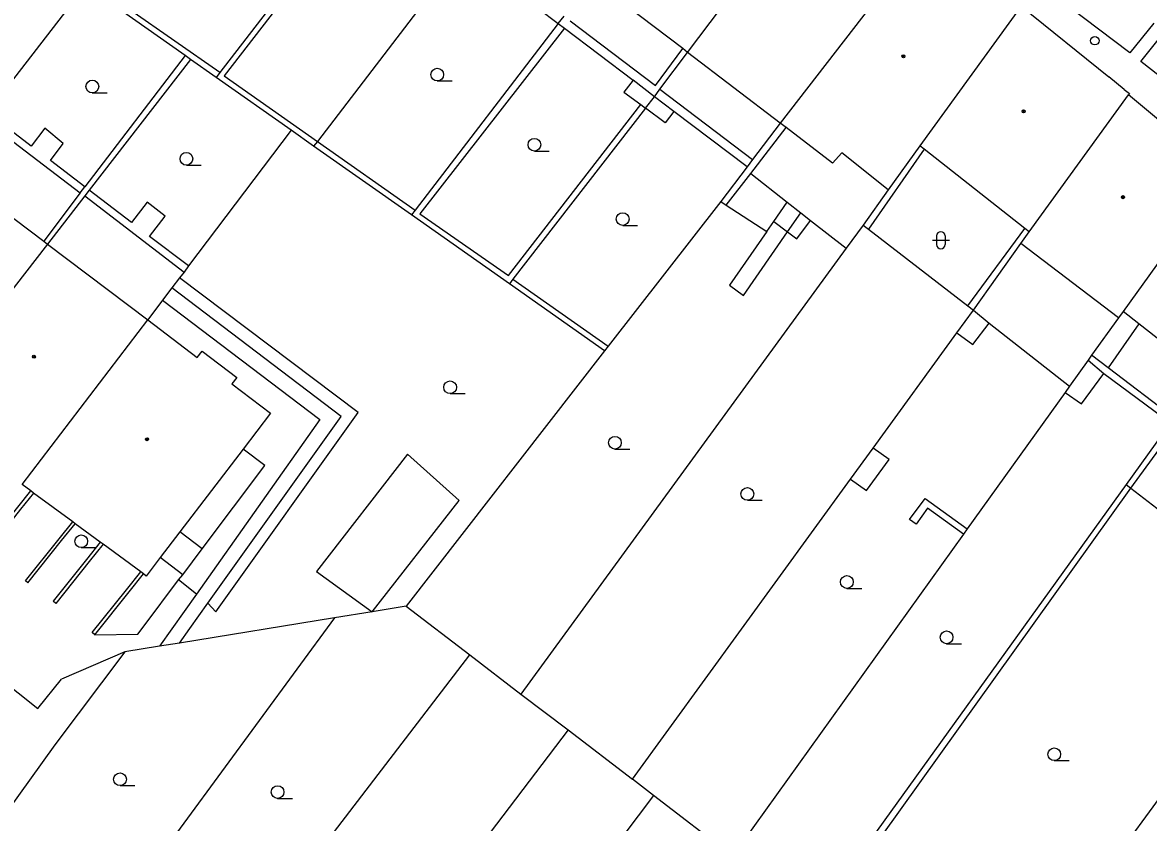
# Model space of a CAD drawing. Extents: x -595546 to -593986, y -1160845 to -1159202.
# Drawn here: x -595188.5 to -595122.2, y -1160700.3 to -1160653.2 of the extents above; entities that cross this region are included whole.
import ezdxf

# ---------------------------------------------------------------- set-up
doc = ezdxf.new("R2010")
doc.units = 0
for name, color, linetype in [('DOP - kresba z DSPS bez souradnic', 7, 'Continuous'), ('DOP - rozhrani ploch obecne', 7, 'Continuous'), ('Level 28', 7, 'Continuous'), ('Level 36', 7, 'Continuous'), ('Level 39', 7, 'Continuous'), ('TM - budovy zdene_ betonove - VP', 7, 'Continuous'), ('TM - chodniky - VP', 7, 'Continuous'), ('TM - letecke snimky - pomocna linie', 7, 'Continuous'), ('TM - podezdivka plotu - VP', 7, 'Continuous'), ('TM - rozhrani ploch obecne - VP', 7, 'Continuous'), ('TM - vstup do budovy - zdene_ betonove', 7, 'Continuous'), ('TM - zed operna - VP', 7, 'Continuous')]:
    doc.layers.add(name, color=color, linetype=linetype)

msp = doc.modelspace()

# ---------------------------------------------------------------- linework, layer by layer
at = {"layer": 'DOP - kresba z DSPS bez souradnic'}
for points in [[(-595168.05, -1160645.31), (-595176.58, -1160656.37)], [(-595176.85, -1160656.17), (-595182.14, -1160652.47)], [(-595156.21, -1160653.12), (-595151.19, -1160656.94)], [(-595156.55, -1160653.55), (-595165.06, -1160664.5)], [(-595178.89, -1160655.17), (-595184.79, -1160662.9)], [(-595151.19, -1160656.94), (-595149.58, -1160654.76)], [(-595176.58, -1160656.37), (-595171.1, -1160660.23)], [(-595151.24, -1160657.59), (-595152.51, -1160656.62)], [(-595150.93, -1160657.14), (-595145.47, -1160661.29)], [(-595150.1, -1160658.46), (-595151.24, -1160657.59)], [(-595187.95, -1160660.5), (-595190.54, -1160658.52)], [(-595159.85, -1160668.13), (-595152.05, -1160658.05)], [(-595150.62, -1160659.14), (-595151.77, -1160658.26)], [(-595150.1, -1160658.46), (-595150.62, -1160659.14)], [(-595145.8, -1160661.73), (-595150.1, -1160658.46)], [(-595190.81, -1160658.88), (-595185.06, -1160663.26)], [(-595187.14, -1160659.44), (-595187.95, -1160660.5)], [(-595186.06, -1160660.35), (-595187.14, -1160659.44)], [(-595145.58, -1160662.12), (-595143.5, -1160659.41)], [(-595186.82, -1160661.35), (-595186.06, -1160660.35)], [(-595171.1, -1160660.23), (-595165.34, -1160664.28)], [(-595135.37, -1160660.69), (-595138.64, -1160665.4)], [(-595184.79, -1160662.9), (-595186.82, -1160661.35)], [(-595147.02, -1160663.99), (-595145.58, -1160662.12)], [(-595145.58, -1160662.12), (-595143.43, -1160663.8)], [(-595185.06, -1160663.26), (-595187.21, -1160666.11)], [(-595182.04, -1160665.01), (-595184.53, -1160663.1)], [(-595184.79, -1160663.44), (-595178.95, -1160667.92)], [(-595181.12, -1160663.81), (-595182.04, -1160665.01)], [(-595180.07, -1160664.62), (-595181.12, -1160663.81)], [(-595143.43, -1160663.8), (-595142.63, -1160664.44)], [(-595165.06, -1160664.5), (-595159.85, -1160668.13)], [(-595142.63, -1160664.44), (-595142.06, -1160664.88)], [(-595180.98, -1160665.82), (-595180.07, -1160664.62)], [(-595178.69, -1160667.56), (-595180.98, -1160665.82)], [(-595132.79, -1160669.92), (-595129.44, -1160665.35)], [(-595159.58, -1160668.34), (-595153.98, -1160672.28)], [(-595169.69, -1160676.43), (-595179.66, -1160668.85)], [(-595180.21, -1160669.58), (-595170.96, -1160676.61)], [(-595132.47, -1160670.17), (-595131.55, -1160670.94)], [(-595122.73, -1160670.97), (-595124.53, -1160673.56)], [(-595125.72, -1160673.11), (-595124.78, -1160673.9)], [(-595124.53, -1160673.56), (-595125.51, -1160672.82)], [(-595120.66, -1160676.51), (-595124.53, -1160673.56)], [(-595177.54, -1160687.43), (-595169.69, -1160676.43)], [(-595170.96, -1160676.61), (-595178.22, -1160686.9)], [(-595174.19, -1160679.31), (-595175.47, -1160678.36)], [(-595137.43, -1160678.97), (-595138.37, -1160678.29)], [(-595123.2, -1160680.65), (-595121.56, -1160678.39)], [(-595138.77, -1160680.8), (-595137.43, -1160678.97)], [(-595177.88, -1160684.22), (-595174.19, -1160679.31)], [(-595139.7, -1160680.12), (-595138.77, -1160680.8)], [(-595141.32, -1160705.97), (-595123.2, -1160680.65)], [(-595136.23, -1160682.5), (-595135.31, -1160681.27)], [(-595135.17, -1160681.84), (-595135.84, -1160682.77)], [(-595135.31, -1160681.27), (-595132.83, -1160683.05)], [(-595133.05, -1160683.36), (-595135.17, -1160681.84)], [(-595135.84, -1160682.77), (-595136.23, -1160682.5)], [(-595177.88, -1160684.22), (-595179.19, -1160683.22)], [(-595179.03, -1160685.75), (-595177.88, -1160684.22)], [(-595179.03, -1160685.75), (-595180.35, -1160684.74)], [(-595179.27, -1160686.06), (-595179.03, -1160685.75)], [(-595181.67, -1160689.25), (-595181.3, -1160688.76), (-595179.27, -1160686.06)], [(-595178.22, -1160686.9), (-595179.27, -1160686.06)]]:
    msp.add_lwpolyline(points, dxfattribs=at)
at = {"layer": 'DOP - rozhrani ploch obecne'}
for points in [[(-595168.33, -1160645.1), (-595176.85, -1160656.17)], [(-595162.76, -1160649.34), (-595171.1, -1160660.23)], [(-595160.51, -1160650.54), (-595156.91, -1160653.28)], [(-595184.8, -1160651.08), (-595190.54, -1160658.52)], [(-595178.89, -1160655.17), (-595182.72, -1160652.47)], [(-595156.91, -1160653.28), (-595165.34, -1160664.28)], [(-595156.91, -1160653.28), (-595156.57, -1160652.85)], [(-595156.91, -1160653.28), (-595156.55, -1160653.55)], [(-595156.55, -1160653.55), (-595152.51, -1160656.62)], [(-595178.56, -1160655.4), (-595178.89, -1160655.17)], [(-595150.93, -1160657.14), (-595149.3, -1160654.98)], [(-595178.56, -1160655.4), (-595184.53, -1160663.1)], [(-595177.06, -1160656.45), (-595178.56, -1160655.4)], [(-595176.85, -1160656.17), (-595177.06, -1160656.45)], [(-595172.64, -1160659.57), (-595177.06, -1160656.45)], [(-595152.51, -1160656.62), (-595153.05, -1160657.33)], [(-595151.24, -1160657.59), (-595150.93, -1160657.14)], [(-595153.05, -1160657.33), (-595152.05, -1160658.05)], [(-595151.77, -1160658.26), (-595151.24, -1160657.59)], [(-595151.77, -1160658.26), (-595159.58, -1160668.34)], [(-595152.05, -1160658.05), (-595151.77, -1160658.26)], [(-595143.84, -1160659.15), (-595145.47, -1160661.29)], [(-595172.64, -1160659.57), (-595178.69, -1160667.56)], [(-595171.32, -1160660.5), (-595172.64, -1160659.57)], [(-595171.1, -1160660.23), (-595171.32, -1160660.5)], [(-595165.55, -1160664.56), (-595171.32, -1160660.5)], [(-595145.47, -1160661.29), (-595145.8, -1160661.73)], [(-595145.8, -1160661.73), (-595147.35, -1160663.77)], [(-595184.53, -1160663.1), (-595184.79, -1160663.44)], [(-595137.48, -1160663.08), (-595138.96, -1160665.15)], [(-595184.79, -1160663.44), (-595186.99, -1160666.27)], [(-595147.35, -1160663.77), (-595153.98, -1160672.28)], [(-595147.35, -1160663.77), (-595147.02, -1160663.99)], [(-595165.34, -1160664.28), (-595165.55, -1160664.56)], [(-595159.79, -1160668.62), (-595165.55, -1160664.56)], [(-595147.02, -1160663.99), (-595144.64, -1160665.54)], [(-595144.64, -1160665.54), (-595144.23, -1160664.95)], [(-595144.23, -1160664.95), (-595143.41, -1160665.56)], [(-595142.87, -1160665.96), (-595142.06, -1160664.88)], [(-595142.06, -1160664.88), (-595139.96, -1160666.52)], [(-595138.96, -1160665.15), (-595139.96, -1160666.52)], [(-595138.96, -1160665.15), (-595138.64, -1160665.4)], [(-595143.41, -1160665.56), (-595142.87, -1160665.96)], [(-595138.64, -1160665.4), (-595132.79, -1160669.92)], [(-595139.96, -1160666.52), (-595159.11, -1160692.78)], [(-595132.47, -1160670.17), (-595129.68, -1160666.24)], [(-595178.95, -1160667.92), (-595179.22, -1160668.27)], [(-595178.69, -1160667.56), (-595178.95, -1160667.92)], [(-595179.22, -1160668.27), (-595179.66, -1160668.85)], [(-595168.69, -1160676.2), (-595179.22, -1160668.27)], [(-595159.58, -1160668.34), (-595159.79, -1160668.62)], [(-595179.66, -1160668.85), (-595180.21, -1160669.58)], [(-595154.2, -1160672.56), (-595159.79, -1160668.62)], [(-595180.21, -1160669.58), (-595181.09, -1160670.73)], [(-595133.44, -1160671.5), (-595132.47, -1160670.17)], [(-595132.79, -1160669.92), (-595132.47, -1160670.17)], [(-595132.51, -1160672.18), (-595131.55, -1160670.94)], [(-595131.55, -1160670.94), (-595126.81, -1160674.64)], [(-595123.92, -1160670.61), (-595125.51, -1160672.82)], [(-595138.37, -1160678.29), (-595133.44, -1160671.5)], [(-595133.44, -1160671.5), (-595132.51, -1160672.18)], [(-595154.2, -1160672.56), (-595165.86, -1160687.6)], [(-595153.98, -1160672.28), (-595154.2, -1160672.56)], [(-595125.72, -1160673.11), (-595126.81, -1160674.64)], [(-595125.51, -1160672.82), (-595125.72, -1160673.11)], [(-595126.11, -1160675.69), (-595124.78, -1160673.9)], [(-595124.78, -1160673.9), (-595120.87, -1160676.81)], [(-595127.07, -1160675.01), (-595132.83, -1160683.05)], [(-595126.81, -1160674.64), (-595127.07, -1160675.01)], [(-595127.07, -1160675.01), (-595126.11, -1160675.69)], [(-595177.07, -1160687.93), (-595168.69, -1160676.2)], [(-595120.87, -1160676.81), (-595123.48, -1160680.43)], [(-595139.7, -1160680.12), (-595138.37, -1160678.29)], [(-595152.55, -1160697.8), (-595139.7, -1160680.12)], [(-595123.48, -1160680.43), (-595141.86, -1160706)], [(-595123.48, -1160680.43), (-595123.2, -1160680.65)], [(-595123.2, -1160680.65), (-595119.38, -1160683.6)], [(-595132.83, -1160683.05), (-595133.05, -1160683.36)], [(-595133.05, -1160683.36), (-595146.65, -1160702.33)], [(-595179.22, -1160689.78), (-595178.61, -1160688.93), (-595177.54, -1160687.43)], [(-595177.54, -1160687.43), (-595177.07, -1160687.93)], [(-595165.86, -1160687.6), (-595167.88, -1160687.93)], [(-595165.86, -1160687.6), (-595162.12, -1160690.47)], [(-595170.08, -1160688.29), (-595183.4, -1160706.43)], [(-595170.08, -1160688.29), (-595179.22, -1160689.78)], [(-595167.88, -1160687.93), (-595170.08, -1160688.29)], [(-595113.59, -1160688.06), (-595131.9, -1160713.08)], [(-595179.22, -1160689.78), (-595180.39, -1160689.97)], [(-595182.43, -1160690.3), (-595186.56, -1160695.77), (-595191.61, -1160702.78)], [(-595182.43, -1160690.3), (-595186.16, -1160691.91)], [(-595180.39, -1160689.97), (-595182.43, -1160690.3)], [(-595177.67, -1160710.78), (-595162.12, -1160690.47)], [(-595162.12, -1160690.47), (-595159.11, -1160692.78)], [(-595159.11, -1160692.78), (-595156.34, -1160694.9)], [(-595156.34, -1160694.9), (-595172.47, -1160716.14)], [(-595156.34, -1160694.9), (-595152.55, -1160697.8)], [(-595151.3, -1160698.76), (-595152.55, -1160697.8)], [(-595151.3, -1160698.76), (-595166.95, -1160719.52)], [(-595146.65, -1160702.33), (-595151.3, -1160698.76)]]:
    msp.add_lwpolyline(points, dxfattribs=at)
at = {"layer": 'Level 28'}
msp.add_circle((-595125.32, -1160654.29), 0.25, dxfattribs=at)
at = {"layer": 'Level 36'}
for p, q in [((-595164.04, -1160656.665), (-595163.165, -1160656.665)), ((-595184.35, -1160657.365), (-595183.475, -1160657.365)), ((-595158.32, -1160660.795), (-595157.445, -1160660.795)), ((-595178.81, -1160661.625), (-595177.935, -1160661.625)), ((-595153.12, -1160665.175), (-595152.245, -1160665.175)), ((-595134.636, -1160665.796), (-595134.636, -1160666.296)), ((-595134.136, -1160665.796), (-595134.136, -1160666.296)), ((-595134.886, -1160666.046), (-595133.886, -1160666.046)), ((-595163.28, -1160675.085), (-595162.405, -1160675.085)), ((-595153.58, -1160678.355), (-595152.705, -1160678.355)), ((-595145.78, -1160681.365), (-595144.905, -1160681.365)), ((-595185, -1160684.155), (-595184.125, -1160684.155)), ((-595139.92, -1160686.555), (-595139.045, -1160686.555)), ((-595134.05, -1160689.815), (-595133.175, -1160689.815)), ((-595127.71, -1160696.705), (-595126.835, -1160696.705)), ((-595182.72, -1160698.175), (-595181.845, -1160698.175)), ((-595173.44, -1160698.935), (-595172.565, -1160698.935))]:
    msp.add_line(p, q, dxfattribs=at)
for centre in [(-595164.04, -1160656.29), (-595184.35, -1160656.99), (-595158.32, -1160660.42), (-595178.81, -1160661.25), (-595153.12, -1160664.8), (-595163.28, -1160674.71), (-595153.58, -1160677.98), (-595145.78, -1160680.99), (-595185, -1160683.78), (-595139.92, -1160686.18), (-595134.05, -1160689.44), (-595127.71, -1160696.33), (-595182.72, -1160697.8), (-595173.44, -1160698.56)]:
    msp.add_circle(centre, 0.375, dxfattribs=at)
for centre, start, end in [((-595134.386, -1160665.796), 0, 180), ((-595134.386, -1160666.296), 180, 0)]:
    msp.add_arc(centre, 0.25, start, end, dxfattribs=at)
at = {"layer": 'Level 39'}
for centre, radius in [((-595136.59, -1160655.21), 0.09), ((-595136.59, -1160655.21), 0.0398), ((-595129.51, -1160658.45), 0.09), ((-595129.51, -1160658.45), 0.0398), ((-595123.66, -1160663.51), 0.09), ((-595123.66, -1160663.51), 0.0398), ((-595187.79, -1160672.91), 0.09), ((-595187.79, -1160672.91), 0.0398), ((-595181.13, -1160677.77), 0.09), ((-595181.13, -1160677.77), 0.0398)]:
    msp.add_circle(centre, radius, dxfattribs=at)
at = {"layer": 'TM - budovy zdene_ betonove - VP'}
for points in [[(-595149.3, -1160654.98), (-595140.75, -1160643.64)], [(-595135.22, -1160647.97), (-595143.84, -1160659.15)], [(-595149.58, -1160654.76), (-595154.64, -1160650.9)], [(-595129.65, -1160652.25), (-595135.63, -1160660.49)], [(-595129.65, -1160652.25), (-595124.5, -1160656.42)], [(-595149.3, -1160654.98), (-595149.58, -1160654.76)], [(-595143.84, -1160659.15), (-595149.3, -1160654.98)], [(-595123.59, -1160657.16), (-595123.28, -1160657.4)], [(-595129.18, -1160665.55), (-595123.34, -1160657.49)], [(-595123.28, -1160657.4), (-595123.34, -1160657.49)], [(-595119.7, -1160660.5), (-595123.34, -1160657.49)], [(-595143.5, -1160659.41), (-595143.84, -1160659.15)], [(-595140.76, -1160661.51), (-595143.5, -1160659.41)], [(-595135.63, -1160660.49), (-595137.48, -1160663.08)], [(-595135.37, -1160660.69), (-595135.63, -1160660.49)], [(-595140.21, -1160660.89), (-595140.76, -1160661.51)], [(-595137.48, -1160663.08), (-595140.21, -1160660.89)], [(-595129.44, -1160665.35), (-595135.37, -1160660.69)], [(-595117.77, -1160662.06), (-595123.66, -1160670.24)], [(-595189.78, -1160664.16), (-595187.21, -1160666.11)], [(-595129.68, -1160666.24), (-595129.18, -1160665.55)], [(-595129.18, -1160665.55), (-595129.44, -1160665.35)], [(-595186.99, -1160666.27), (-595194.44, -1160675.88)], [(-595187.21, -1160666.11), (-595186.99, -1160666.27)], [(-595186.99, -1160666.27), (-595181.09, -1160670.73)], [(-595123.92, -1160670.61), (-595129.68, -1160666.24)], [(-595123.66, -1160670.24), (-595123.92, -1160670.61)], [(-595122.73, -1160670.97), (-595123.66, -1160670.24)], [(-595188.49, -1160680.44), (-595181.09, -1160670.73)], [(-595181.09, -1160670.73), (-595178.17, -1160672.96)], [(-595118.86, -1160673.99), (-595122.73, -1160670.97)], [(-595178.17, -1160672.96), (-595177.88, -1160672.58)], [(-595177.88, -1160672.58), (-595175.85, -1160674.13)], [(-595175.85, -1160674.13), (-595176.14, -1160674.5)], [(-595176.14, -1160674.5), (-595173.85, -1160676.24)], [(-595173.85, -1160676.24), (-595175.47, -1160678.36)], [(-595175.47, -1160678.36), (-595179.19, -1160683.22)], [(-595187.97, -1160680.82), (-595188.49, -1160680.44)], [(-595187.81, -1160680.94), (-595187.97, -1160680.82)], [(-595185.5, -1160682.64), (-595187.81, -1160680.94)], [(-595185.36, -1160682.75), (-595185.5, -1160682.64)], [(-595183.88, -1160683.84), (-595185.36, -1160682.75)], [(-595183.71, -1160683.96), (-595183.88, -1160683.84)], [(-595179.19, -1160683.22), (-595180.35, -1160684.74)], [(-595181.5, -1160685.59), (-595183.71, -1160683.96)], [(-595180.35, -1160684.74), (-595181.18, -1160685.83)], [(-595181.34, -1160685.71), (-595181.5, -1160685.59)], [(-595181.18, -1160685.83), (-595181.34, -1160685.71)]]:
    msp.add_lwpolyline(points, dxfattribs=at)
at = {"layer": 'TM - chodniky - VP'}
for points in [[(-595123.26, -1160655.01), (-595127.75, -1160651.58)], [(-595121.84, -1160653.26), (-595123.26, -1160655.01)], [(-595122.62, -1160655.51), (-595121.2, -1160653.75)], [(-595118.3, -1160658.9), (-595122.62, -1160655.51)]]:
    msp.add_lwpolyline(points, dxfattribs=at)
at = {"layer": 'TM - letecke snimky - pomocna linie'}
for points in [[(-595185.06, -1160663.26), (-595184.79, -1160662.9)], [(-595144.23, -1160664.95), (-595143.43, -1160663.8)], [(-595143.41, -1160665.56), (-595142.63, -1160664.44)], [(-595144.64, -1160665.54), (-595146.84, -1160668.7), (-595146.01, -1160669.31), (-595143.41, -1160665.56)], [(-595165.79, -1160678.66), (-595171.14, -1160685.56), (-595167.88, -1160687.93)], [(-595162.75, -1160681.38), (-595165.79, -1160678.66)], [(-595167.88, -1160687.93), (-595162.75, -1160681.38)], [(-595178.22, -1160686.9), (-595180.39, -1160689.97)], [(-595194.24, -1160688.34), (-595187.56, -1160693.63), (-595186.16, -1160691.91)]]:
    msp.add_lwpolyline(points, dxfattribs=at)
at = {"layer": 'TM - podezdivka plotu - VP'}
for points in [[(-595187.81, -1160680.94), (-595188.57, -1160681.9), (-595190.86, -1160684.77), (-595191.23, -1160684.46)], [(-595188.14, -1160686.23), (-595188.28, -1160686.12), (-595186.3, -1160683.63), (-595185.5, -1160682.64)], [(-595183.71, -1160683.96), (-595184.53, -1160684.98), (-595186.5, -1160687.45), (-595186.66, -1160687.32)], [(-595184.2, -1160689.29), (-595184.35, -1160689.16), (-595182.34, -1160686.64), (-595181.5, -1160685.59)]]:
    msp.add_lwpolyline(points, dxfattribs=at)
at = {"layer": 'TM - rozhrani ploch obecne - VP'}
msp.add_lwpolyline([(-595184.2, -1160689.29), (-595181.67, -1160689.25)], dxfattribs=at)
at = {"layer": 'TM - vstup do budovy - zdene_ betonove'}
msp.add_lwpolyline([(-595123.59, -1160657.16), (-595124.5, -1160656.42)], dxfattribs=at)
at = {"layer": 'TM - zed operna - VP'}
for points in [[(-595191.35, -1160684.11), (-595190.89, -1160684.49), (-595188.73, -1160681.78), (-595187.97, -1160680.82)], [(-595188.14, -1160686.23), (-595186.16, -1160683.74), (-595185.36, -1160682.75)], [(-595183.88, -1160683.84), (-595184.69, -1160684.86), (-595186.66, -1160687.32)], [(-595182.18, -1160686.76), (-595181.34, -1160685.71)], [(-595184.2, -1160689.29), (-595182.18, -1160686.76)]]:
    msp.add_lwpolyline(points, dxfattribs=at)

doc.saveas('drawing.dxf')
